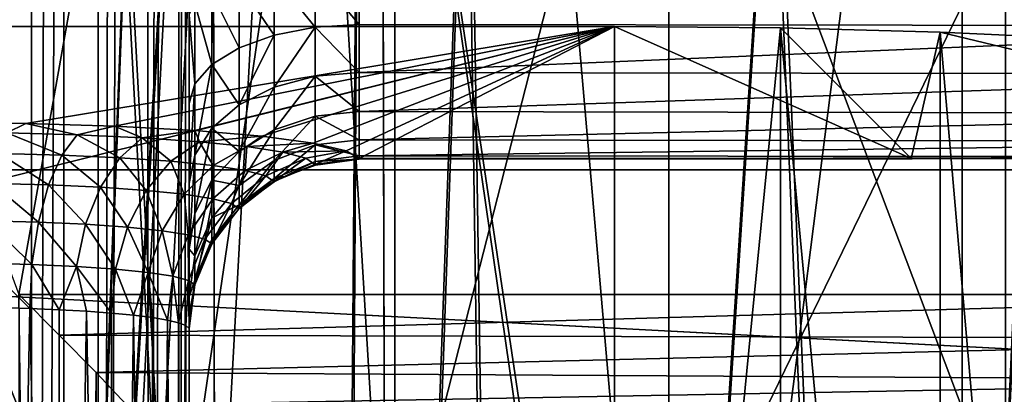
# Model space of a CAD drawing. Header units: millimetres. Extents: x -30 to 76, y -3 to 301.
# Tile 276 of 356: x 3.301 to 4.458, y 279.076 to 279.518. Entities that reach past the tile are written whole.
import ezdxf

# ---------------------------------------------------------------- set-up
doc = ezdxf.new("R2010")
doc.units = ezdxf.units.MM
doc.header["$LTSCALE"] = 81.481481
for name, color, linetype in [('132', 7, 'CONTINUOUS'), ('135', 7, 'CONTINUOUS'), ('169', 7, 'CONTINUOUS'), ('187', 7, 'CONTINUOUS'), ('199', 7, 'CONTINUOUS'), ('200', 7, 'CONTINUOUS'), ('201', 7, 'CONTINUOUS'), ('206', 7, 'CONTINUOUS'), ('207', 7, 'CONTINUOUS'), ('208', 7, 'CONTINUOUS'), ('209', 7, 'CONTINUOUS'), ('214', 7, 'CONTINUOUS'), ('232', 7, 'CONTINUOUS'), ('233', 7, 'CONTINUOUS'), ('280', 7, 'CONTINUOUS'), ('281', 7, 'CONTINUOUS'), ('292', 7, 'CONTINUOUS'), ('298', 7, 'CONTINUOUS'), ('309', 7, 'CONTINUOUS'), ('310', 7, 'CONTINUOUS'), ('312', 7, 'CONTINUOUS'), ('333', 7, 'CONTINUOUS'), ('349', 7, 'CONTINUOUS'), ('360', 7, 'CONTINUOUS'), ('361', 7, 'CONTINUOUS'), ('362', 7, 'CONTINUOUS'), ('365', 7, 'CONTINUOUS'), ('377', 7, 'CONTINUOUS'), ('378', 7, 'CONTINUOUS'), ('407', 7, 'CONTINUOUS'), ('408', 7, 'CONTINUOUS')]:
    doc.layers.add(name, color=color, linetype=linetype)

msp = doc.modelspace()

# ---------------------------------------------------------------- linework, layer by layer
at = {"layer": '132', "color": 7, "linetype": 'CONTINUOUS', "true_color": 0xaaaaaa}
for points in [[(4.064, 281.7936, -0.3324), (2.7313, 279.0243, -2.9955), (2.7313, 282.0124, -0.5846), (4.064, 281.7936, -0.3324)], [(4.064, 278.8241, -2.7283), (2.7313, 279.0243, -2.9955), (4.064, 281.7936, -0.3324), (4.064, 278.8241, -2.7283)], [(5.3576, 281.4903, 0.0172), (4.064, 278.8241, -2.7283), (4.064, 281.7936, -0.3324), (5.3576, 281.4903, 0.0172)], [(5.3576, 278.5466, -2.358), (4.064, 278.8241, -2.7283), (5.3576, 281.4903, 0.0172), (5.3576, 278.5466, -2.358)]]:
    msp.add_3dface(points, dxfattribs=at)
at = {"layer": '135', "color": 7, "linetype": 'CONTINUOUS', "true_color": 0xaaaaaa}
for points in [[(2.5162, 278.1326, -1.8057), (3.742, 277.9423, -1.5517), (2.5162, 281.038, 0.5385), (2.5162, 278.1326, -1.8057)], [(2.5162, 281.038, 0.5385), (3.742, 277.9423, -1.5517), (3.742, 280.83, 0.7782), (2.5162, 281.038, 0.5385)], [(3.742, 277.9423, -1.5517), (4.9294, 277.6785, -1.1998), (3.742, 280.83, 0.7782), (3.742, 277.9423, -1.5517)], [(3.742, 280.83, 0.7782), (4.9294, 277.6785, -1.1998), (4.9294, 280.5418, 1.1104), (3.742, 280.83, 0.7782)]]:
    msp.add_3dface(points, dxfattribs=at)
at = {"layer": '169', "color": 7, "linetype": 'CONTINUOUS', "true_color": 0xaaaaaa}
for points in [[(-4, 279.5094, 122.9605), (3.2, 279.3961, 124.2556), (3.3081, 279.3951, 124.2673), (-4, 279.5094, 122.9605)], [(4, 279.5094, 122.9605), (-4, 279.5094, 122.9605), (3.3081, 279.3951, 124.2673), (4, 279.5094, 122.9605)], [(3.4125, 279.392, 124.3028), (4, 279.5094, 122.9605), (3.3081, 279.3951, 124.2673), (3.4125, 279.392, 124.3028)], [(3.5066, 279.387, 124.3602), (4, 279.5094, 122.9605), (3.4125, 279.392, 124.3028), (3.5066, 279.387, 124.3602)], [(3.5856, 279.3803, 124.4366), (4, 279.5094, 122.9605), (3.5066, 279.387, 124.3602), (3.5856, 279.3803, 124.4366)], [(3.646, 279.3723, 124.5286), (4, 279.5094, 122.9605), (3.5856, 279.3803, 124.4366), (3.646, 279.3723, 124.5286)], [(3.6847, 279.3633, 124.6314), (4, 279.5094, 122.9605), (3.646, 279.3723, 124.5286), (3.6847, 279.3633, 124.6314)], [(3.6998, 279.3539, 124.7387), (4, 279.5094, 122.9605), (3.6847, 279.3633, 124.6314), (3.6998, 279.3539, 124.7387)], [(4.3489, 279.3539, 124.7387), (4, 279.5094, 122.9605), (3.6998, 279.3539, 124.7387), (4.3489, 279.3539, 124.7387)], [(4.1951, 279.5078, 122.9797), (4, 279.5094, 122.9605), (4.3489, 279.3539, 124.7387), (4.1951, 279.5078, 122.9797)], [(4.3827, 279.5028, 123.0364), (4.1951, 279.5078, 122.9797), (4.3489, 279.3539, 124.7387), (4.3827, 279.5028, 123.0364)], [(5, 279.3539, 124.7387), (4.3827, 279.5028, 123.0364), (4.3489, 279.3539, 124.7387), (5, 279.3539, 124.7387)], [(4.5556, 279.4948, 123.1284), (4.3827, 279.5028, 123.0364), (5, 279.3539, 124.7387), (4.5556, 279.4948, 123.1284)]]:
    msp.add_3dface(points, dxfattribs=at)
at = {"layer": '187', "color": 7, "linetype": 'CONTINUOUS', "true_color": 0xaaaaaa}
for points in [[(3.5, 275.7128, 124.6246), (3.5, 274.92, 126.7506), (3.5, 281.9263, 127.4253), (3.5, 275.7128, 124.6246)], [(3.5, 276.536, 124.5546), (3.5, 275.7128, 124.6246), (3.5, 281.9263, 127.4253), (3.5, 276.536, 124.5546)], [(3.5, 277.3602, 124.5794), (3.5, 276.536, 124.5546), (3.5, 281.9263, 127.4253), (3.5, 277.3602, 124.5794)], [(3.5, 278.2581, 124.6579), (3.5, 277.3602, 124.5794), (3.5, 281.9263, 127.4253), (3.5, 278.2581, 124.6579)], [(3.5, 279.3245, 125.1421), (3.5, 278.2581, 124.6579), (3.5, 281.9263, 127.4253), (3.5, 279.3245, 125.1421)], [(3.5, 279.4187, 125.2067), (3.5, 279.3245, 125.1421), (3.5, 281.9263, 127.4253), (3.5, 279.4187, 125.2067)], [(3.5, 279.5233, 125.2478), (3.5, 279.4187, 125.2067), (3.5, 281.9263, 127.4253), (3.5, 279.5233, 125.2478)], [(3.5, 279.2475, 125.0578), (3.5, 278.2581, 124.6579), (3.5, 279.3245, 125.1421), (3.5, 279.2475, 125.0578)], [(3.5, 279.1916, 124.9582), (3.5, 278.2581, 124.6579), (3.5, 279.2475, 125.0578), (3.5, 279.1916, 124.9582)], [(3.5, 279.1598, 124.8485), (3.5, 278.2581, 124.6579), (3.5, 279.1916, 124.9582), (3.5, 279.1598, 124.8485)], [(3.5, 279.1536, 124.7363), (3.5, 278.2581, 124.6579), (3.5, 279.1598, 124.8485), (3.5, 279.1536, 124.7363)]]:
    msp.add_3dface(points, dxfattribs=at)
at = {"layer": '199', "color": 7, "linetype": 'CONTINUOUS', "true_color": 0xaaaaaa}
for points in [[(5, 288.7682, 129.5944), (1.3691, 284.4446, 129.2542), (3.3, 279.194, 128.8409), (5, 288.7682, 129.5944)], [(5, 279.194, 128.8409), (5, 288.7682, 129.5944), (3.3, 279.194, 128.8409), (5, 279.194, 128.8409)]]:
    msp.add_3dface(points, dxfattribs=at)
at = {"layer": '200', "color": 7, "linetype": 'CONTINUOUS', "true_color": 0xaaaaaa}
for points in [[(5, 279.194, 128.8409), (3.3, 279.194, 128.8409), (3.3473, 279.1463, 128.8429), (5, 279.194, 128.8409)], [(5, 279.1421, 128.8436), (5, 279.194, 128.8409), (3.3473, 279.1463, 128.8429), (5, 279.1421, 128.8436)], [(3.3906, 279.102, 128.8555), (5, 279.1421, 128.8436), (3.3473, 279.1463, 128.8429), (3.3906, 279.102, 128.8555)], [(5, 279.0927, 128.8596), (5, 279.1421, 128.8436), (3.3906, 279.102, 128.8555), (5, 279.0927, 128.8596)], [(3.427, 279.0639, 128.8763), (5, 279.0927, 128.8596), (3.3906, 279.102, 128.8555), (3.427, 279.0639, 128.8763)], [(5, 279.0491, 128.8877), (5, 279.0927, 128.8596), (3.427, 279.0639, 128.8763), (5, 279.0491, 128.8877)]]:
    msp.add_3dface(points, dxfattribs=at)
at = {"layer": '201', "color": 7, "linetype": 'CONTINUOUS', "true_color": 0xaaaaaa}
for points in [[(3.4875, 288.8882, 128.2074), (3.4969, 288.8929, 128.1523), (3.4879, 274.9168, 126.8603), (3.4875, 288.8882, 128.2074)], [(3.4969, 288.8929, 128.1523), (3.5, 281.9263, 127.4253), (3.4879, 274.9168, 126.8603), (3.4969, 288.8929, 128.1523)], [(3.4505, 288.8794, 128.3127), (3.4719, 288.8837, 128.2611), (3.4522, 274.9068, 126.9638), (3.4505, 288.8794, 128.3127)], [(3.4719, 288.8837, 128.2611), (3.4875, 288.8882, 128.2074), (3.4522, 274.9068, 126.9638), (3.4719, 288.8837, 128.2611)], [(3.4522, 274.9068, 126.9638), (3.4875, 288.8882, 128.2074), (3.4879, 274.9168, 126.8603), (3.4522, 274.9068, 126.9638)], [(3.3536, 288.868, 128.4489), (3.3909, 288.8714, 128.4072), (3.3163, 274.8688, 127.1348), (3.3536, 288.868, 128.4489)], [(3.3163, 274.8688, 127.1348), (3.3909, 288.8714, 128.4072), (3.3943, 274.8905, 127.0567), (3.3163, 274.8688, 127.1348)], [(3.3909, 288.8714, 128.4072), (3.4234, 288.8753, 128.3616), (3.3943, 274.8905, 127.0567), (3.3909, 288.8714, 128.4072)], [(3.4234, 288.8753, 128.3616), (3.4505, 288.8794, 128.3127), (3.3943, 274.8905, 127.0567), (3.4234, 288.8753, 128.3616)], [(3.3943, 274.8905, 127.0567), (3.4505, 288.8794, 128.3127), (3.4522, 274.9068, 126.9638), (3.3943, 274.8905, 127.0567)], [(3.266, 288.8621, 128.5184), (3.3117, 288.8648, 128.4861), (3.2214, 274.8431, 127.1936), (3.266, 288.8621, 128.5184)], [(3.2214, 274.8431, 127.1936), (3.3117, 288.8648, 128.4861), (3.3163, 274.8688, 127.1348), (3.2214, 274.8431, 127.1936)], [(3.3117, 288.8648, 128.4861), (3.3536, 288.868, 128.4489), (3.3163, 274.8688, 127.1348), (3.3117, 288.8648, 128.4861)], [(3.5, 281.9263, 127.4253), (3.5, 274.92, 126.7506), (3.4879, 274.9168, 126.8603), (3.5, 281.9263, 127.4253)]]:
    msp.add_3dface(points, dxfattribs=at)
at = {"layer": '206', "color": 7, "linetype": 'CONTINUOUS', "true_color": 0xaaaaaa}
for points in [[(3.3081, 279.3951, 124.2673), (3.2, 279.3961, 124.2556), (3.2858, 279.3841, 124.3148), (3.3081, 279.3951, 124.2673)], [(3.3684, 279.382, 124.3393), (3.3081, 279.3951, 124.2673), (3.2858, 279.3841, 124.3148), (3.3684, 279.382, 124.3393)], [(3.4125, 279.392, 124.3028), (3.3081, 279.3951, 124.2673), (3.3684, 279.382, 124.3393), (3.4125, 279.392, 124.3028)], [(3.4448, 279.3785, 124.379), (3.4125, 279.392, 124.3028), (3.3684, 279.382, 124.3393), (3.4448, 279.3785, 124.379)], [(3.5066, 279.387, 124.3602), (3.4125, 279.392, 124.3028), (3.4448, 279.3785, 124.379), (3.5066, 279.387, 124.3602)], [(3.3503, 279.3581, 124.3821), (3.2858, 279.3841, 124.3148), (3.2766, 279.3601, 124.3603), (3.3503, 279.3581, 124.3821)], [(3.3684, 279.382, 124.3393), (3.2858, 279.3841, 124.3148), (3.3503, 279.3581, 124.3821), (3.3684, 279.382, 124.3393)], [(3.4184, 279.355, 124.4176), (3.3684, 279.382, 124.3393), (3.3503, 279.3581, 124.3821), (3.4184, 279.355, 124.4176)], [(3.4448, 279.3785, 124.379), (3.3684, 279.382, 124.3393), (3.4184, 279.355, 124.4176), (3.4448, 279.3785, 124.379)], [(3.4785, 279.3509, 124.4654), (3.4448, 279.3785, 124.379), (3.4184, 279.355, 124.4176), (3.4785, 279.3509, 124.4654)], [(3.5122, 279.3738, 124.4326), (3.5066, 279.387, 124.3602), (3.4448, 279.3785, 124.379), (3.5122, 279.3738, 124.4326)], [(3.5122, 279.3738, 124.4326), (3.4448, 279.3785, 124.379), (3.4785, 279.3509, 124.4654), (3.5122, 279.3738, 124.4326)], [(3.5856, 279.3803, 124.4366), (3.5066, 279.387, 124.3602), (3.5122, 279.3738, 124.4326), (3.5856, 279.3803, 124.4366)], [(3.568, 279.3681, 124.4981), (3.5856, 279.3803, 124.4366), (3.5122, 279.3738, 124.4326), (3.568, 279.3681, 124.4981)], [(3.646, 279.3723, 124.5286), (3.5856, 279.3803, 124.4366), (3.568, 279.3681, 124.4981), (3.646, 279.3723, 124.5286)], [(3.5283, 279.3458, 124.5238), (3.5122, 279.3738, 124.4326), (3.4785, 279.3509, 124.4654), (3.5283, 279.3458, 124.5238)], [(3.568, 279.3681, 124.4981), (3.5122, 279.3738, 124.4326), (3.5283, 279.3458, 124.5238), (3.568, 279.3681, 124.4981)], [(3.566, 279.3399, 124.5906), (3.568, 279.3681, 124.4981), (3.5283, 279.3458, 124.5238), (3.566, 279.3399, 124.5906)], [(3.6102, 279.3615, 124.573), (3.568, 279.3681, 124.4981), (3.566, 279.3399, 124.5906), (3.6102, 279.3615, 124.573)], [(3.6102, 279.3615, 124.573), (3.646, 279.3723, 124.5286), (3.568, 279.3681, 124.4981), (3.6102, 279.3615, 124.573)], [(3.6847, 279.3633, 124.6314), (3.646, 279.3723, 124.5286), (3.6102, 279.3615, 124.573), (3.6847, 279.3633, 124.6314)], [(3.3347, 279.3231, 124.4176), (3.2766, 279.3601, 124.3603), (3.2686, 279.3248, 124.398), (3.3347, 279.3231, 124.4176)], [(3.3503, 279.3581, 124.3821), (3.2766, 279.3601, 124.3603), (3.3347, 279.3231, 124.4176), (3.3503, 279.3581, 124.3821)], [(3.3958, 279.3203, 124.4494), (3.3503, 279.3581, 124.3821), (3.3347, 279.3231, 124.4176), (3.3958, 279.3203, 124.4494)], [(3.4184, 279.355, 124.4176), (3.3503, 279.3581, 124.3821), (3.3958, 279.3203, 124.4494), (3.4184, 279.355, 124.4176)], [(3.4497, 279.3166, 124.4923), (3.4184, 279.355, 124.4176), (3.3958, 279.3203, 124.4494), (3.4497, 279.3166, 124.4923)], [(3.4785, 279.3509, 124.4654), (3.4184, 279.355, 124.4176), (3.4497, 279.3166, 124.4923), (3.4785, 279.3509, 124.4654)], [(3.5901, 279.3335, 124.6634), (3.6102, 279.3615, 124.573), (3.566, 279.3399, 124.5906), (3.5901, 279.3335, 124.6634)], [(3.6372, 279.3544, 124.6545), (3.6102, 279.3615, 124.573), (3.5901, 279.3335, 124.6634), (3.6372, 279.3544, 124.6545)], [(3.6372, 279.3544, 124.6545), (3.6847, 279.3633, 124.6314), (3.6102, 279.3615, 124.573), (3.6372, 279.3544, 124.6545)], [(3.648, 279.3469, 124.7397), (3.6847, 279.3633, 124.6314), (3.6372, 279.3544, 124.6545), (3.648, 279.3469, 124.7397)], [(3.6998, 279.3539, 124.7387), (3.6847, 279.3633, 124.6314), (3.648, 279.3469, 124.7397), (3.6998, 279.3539, 124.7387)], [(3.4943, 279.312, 124.5446), (3.4785, 279.3509, 124.4654), (3.4497, 279.3166, 124.4923), (3.4943, 279.312, 124.5446)], [(3.5283, 279.3458, 124.5238), (3.4785, 279.3509, 124.4654), (3.4943, 279.312, 124.5446), (3.5283, 279.3458, 124.5238)], [(3.528, 279.3067, 124.6045), (3.5283, 279.3458, 124.5238), (3.4943, 279.312, 124.5446), (3.528, 279.3067, 124.6045)], [(3.566, 279.3399, 124.5906), (3.5283, 279.3458, 124.5238), (3.528, 279.3067, 124.6045), (3.566, 279.3399, 124.5906)], [(3.5998, 279.3269, 124.7394), (3.6372, 279.3544, 124.6545), (3.5901, 279.3335, 124.6634), (3.5998, 279.3269, 124.7394)], [(3.648, 279.3469, 124.7397), (3.6372, 279.3544, 124.6545), (3.5998, 279.3269, 124.7394), (3.648, 279.3469, 124.7397)], [(3.5497, 279.301, 124.6697), (3.566, 279.3399, 124.5906), (3.528, 279.3067, 124.6045), (3.5497, 279.301, 124.6697)], [(3.5901, 279.3335, 124.6634), (3.566, 279.3399, 124.5906), (3.5497, 279.301, 124.6697), (3.5901, 279.3335, 124.6634)], [(3.5584, 279.295, 124.7378), (3.5901, 279.3335, 124.6634), (3.5497, 279.301, 124.6697), (3.5584, 279.295, 124.7378)], [(3.5998, 279.3269, 124.7394), (3.5901, 279.3335, 124.6634), (3.5584, 279.295, 124.7378), (3.5998, 279.3269, 124.7394)], [(3.3228, 279.2792, 124.4433), (3.2686, 279.3248, 124.398), (3.2625, 279.2808, 124.4255), (3.3228, 279.2792, 124.4433)], [(3.3347, 279.3231, 124.4176), (3.2686, 279.3248, 124.398), (3.3228, 279.2792, 124.4433), (3.3347, 279.3231, 124.4176)], [(3.3784, 279.2767, 124.4723), (3.3347, 279.3231, 124.4176), (3.3228, 279.2792, 124.4433), (3.3784, 279.2767, 124.4723)], [(3.3958, 279.3203, 124.4494), (3.3347, 279.3231, 124.4176), (3.3784, 279.2767, 124.4723), (3.3958, 279.3203, 124.4494)], [(3.4275, 279.2732, 124.5114), (3.3958, 279.3203, 124.4494), (3.3784, 279.2767, 124.4723), (3.4275, 279.2732, 124.5114)], [(3.4497, 279.3166, 124.4923), (3.3958, 279.3203, 124.4494), (3.4275, 279.2732, 124.5114), (3.4497, 279.3166, 124.4923)], [(3.4682, 279.2691, 124.5591), (3.4497, 279.3166, 124.4923), (3.4275, 279.2732, 124.5114), (3.4682, 279.2691, 124.5591)], [(3.4943, 279.312, 124.5446), (3.4497, 279.3166, 124.4923), (3.4682, 279.2691, 124.5591), (3.4943, 279.312, 124.5446)], [(3.499, 279.2643, 124.6136), (3.4943, 279.312, 124.5446), (3.4682, 279.2691, 124.5591), (3.499, 279.2643, 124.6136)], [(3.528, 279.3067, 124.6045), (3.4943, 279.312, 124.5446), (3.499, 279.2643, 124.6136), (3.528, 279.3067, 124.6045)], [(3.5187, 279.2591, 124.6731), (3.528, 279.3067, 124.6045), (3.499, 279.2643, 124.6136), (3.5187, 279.2591, 124.6731)], [(3.5497, 279.301, 124.6697), (3.528, 279.3067, 124.6045), (3.5187, 279.2591, 124.6731), (3.5497, 279.301, 124.6697)], [(3.5266, 279.2536, 124.7352), (3.5497, 279.301, 124.6697), (3.5187, 279.2591, 124.6731), (3.5266, 279.2536, 124.7352)], [(3.5584, 279.295, 124.7378), (3.5497, 279.301, 124.6697), (3.5266, 279.2536, 124.7352), (3.5584, 279.295, 124.7378)], [(3.3153, 279.2295, 124.4575), (3.2625, 279.2808, 124.4255), (3.2587, 279.2309, 124.4408), (3.3153, 279.2295, 124.4575)], [(3.3228, 279.2792, 124.4433), (3.2625, 279.2808, 124.4255), (3.3153, 279.2295, 124.4575), (3.3228, 279.2792, 124.4433)], [(3.3675, 279.2271, 124.4847), (3.3228, 279.2792, 124.4433), (3.3153, 279.2295, 124.4575), (3.3675, 279.2271, 124.4847)], [(3.3784, 279.2767, 124.4723), (3.3228, 279.2792, 124.4433), (3.3675, 279.2271, 124.4847), (3.3784, 279.2767, 124.4723)], [(3.4136, 279.2239, 124.5214), (3.3784, 279.2767, 124.4723), (3.3675, 279.2271, 124.4847), (3.4136, 279.2239, 124.5214)], [(3.4275, 279.2732, 124.5114), (3.3784, 279.2767, 124.4723), (3.4136, 279.2239, 124.5214), (3.4275, 279.2732, 124.5114)], [(3.4518, 279.22, 124.5662), (3.4275, 279.2732, 124.5114), (3.4136, 279.2239, 124.5214), (3.4518, 279.22, 124.5662)], [(3.4682, 279.2691, 124.5591), (3.4275, 279.2732, 124.5114), (3.4518, 279.22, 124.5662), (3.4682, 279.2691, 124.5591)], [(3.4807, 279.2155, 124.6175), (3.4682, 279.2691, 124.5591), (3.4518, 279.22, 124.5662), (3.4807, 279.2155, 124.6175)], [(3.499, 279.2643, 124.6136), (3.4682, 279.2691, 124.5591), (3.4807, 279.2155, 124.6175), (3.499, 279.2643, 124.6136)], [(3.4992, 279.2106, 124.6733), (3.499, 279.2643, 124.6136), (3.4807, 279.2155, 124.6175), (3.4992, 279.2106, 124.6733)], [(3.5187, 279.2591, 124.6731), (3.499, 279.2643, 124.6136), (3.4992, 279.2106, 124.6733), (3.5187, 279.2591, 124.6731)], [(3.5067, 279.2055, 124.7316), (3.5187, 279.2591, 124.6731), (3.4992, 279.2106, 124.6733), (3.5067, 279.2055, 124.7316)], [(3.5266, 279.2536, 124.7352), (3.5187, 279.2591, 124.6731), (3.5067, 279.2055, 124.7316), (3.5266, 279.2536, 124.7352)], [(3.3153, 279.2295, 124.4575), (3.2587, 279.2309, 124.4408), (3.3127, 279.1776, 124.4593), (3.3153, 279.2295, 124.4575)], [(3.3127, 279.1776, 124.4593), (3.2587, 279.2309, 124.4408), (3.2762, 279.1786, 124.4472), (3.3127, 279.1776, 124.4593)], [(3.3474, 279.1761, 124.4759), (3.3153, 279.2295, 124.4575), (3.3127, 279.1776, 124.4593), (3.3474, 279.1761, 124.4759)], [(3.3675, 279.2271, 124.4847), (3.3153, 279.2295, 124.4575), (3.3474, 279.1761, 124.4759), (3.3675, 279.2271, 124.4847)], [(3.3796, 279.1743, 124.4969), (3.3675, 279.2271, 124.4847), (3.3474, 279.1761, 124.4759), (3.3796, 279.1743, 124.4969)], [(3.4136, 279.2239, 124.5214), (3.3675, 279.2271, 124.4847), (3.4089, 279.1721, 124.5218), (3.4136, 279.2239, 124.5214)], [(3.4089, 279.1721, 124.5218), (3.3675, 279.2271, 124.4847), (3.3796, 279.1743, 124.4969), (3.4089, 279.1721, 124.5218)], [(3.4348, 279.1696, 124.5502), (3.4136, 279.2239, 124.5214), (3.4089, 279.1721, 124.5218), (3.4348, 279.1696, 124.5502)], [(3.4518, 279.22, 124.5662), (3.4136, 279.2239, 124.5214), (3.4348, 279.1696, 124.5502), (3.4518, 279.22, 124.5662)], [(3.4568, 279.1668, 124.5817), (3.4518, 279.22, 124.5662), (3.4348, 279.1696, 124.5502), (3.4568, 279.1668, 124.5817)], [(3.4807, 279.2155, 124.6175), (3.4518, 279.22, 124.5662), (3.4745, 279.1639, 124.6157), (3.4807, 279.2155, 124.6175)], [(3.4745, 279.1639, 124.6157), (3.4518, 279.22, 124.5662), (3.4568, 279.1668, 124.5817), (3.4745, 279.1639, 124.6157)], [(3.4877, 279.1607, 124.6517), (3.4807, 279.2155, 124.6175), (3.4745, 279.1639, 124.6157), (3.4877, 279.1607, 124.6517)], [(3.4992, 279.2106, 124.6733), (3.4807, 279.2155, 124.6175), (3.4877, 279.1607, 124.6517), (3.4992, 279.2106, 124.6733)], [(3.4962, 279.1575, 124.6891), (3.4992, 279.2106, 124.6733), (3.4877, 279.1607, 124.6517), (3.4962, 279.1575, 124.6891)], [(3.4999, 279.1541, 124.7273), (3.4992, 279.2106, 124.6733), (3.4962, 279.1575, 124.6891), (3.4999, 279.1541, 124.7273)], [(3.5067, 279.2055, 124.7316), (3.4992, 279.2106, 124.6733), (3.4999, 279.1541, 124.7273), (3.5067, 279.2055, 124.7316)]]:
    msp.add_3dface(points, dxfattribs=at)
at = {"layer": '207', "color": 7, "linetype": 'CONTINUOUS', "true_color": 0xaaaaaa}
for points in [[(3.3127, 279.1776, 124.4593), (3.2762, 279.1786, 124.4472), (3.2776, 277.3854, 124.2907), (3.3127, 279.1776, 124.4593)], [(3.35, 277.3828, 124.3205), (3.3127, 279.1776, 124.4593), (3.2776, 277.3854, 124.2907), (3.35, 277.3828, 124.3205)], [(3.3474, 279.1761, 124.4759), (3.3127, 279.1776, 124.4593), (3.35, 277.3828, 124.3205), (3.3474, 279.1761, 124.4759)], [(3.3796, 279.1743, 124.4969), (3.3474, 279.1761, 124.4759), (3.35, 277.3828, 124.3205), (3.3796, 279.1743, 124.4969)], [(3.4121, 277.3787, 124.368), (3.3796, 279.1743, 124.4969), (3.35, 277.3828, 124.3205), (3.4121, 277.3787, 124.368)], [(3.4089, 279.1721, 124.5218), (3.3796, 279.1743, 124.4969), (3.4121, 277.3787, 124.368), (3.4089, 279.1721, 124.5218)], [(3.4348, 279.1696, 124.5502), (3.4089, 279.1721, 124.5218), (3.4121, 277.3787, 124.368), (3.4348, 279.1696, 124.5502)], [(3.4598, 277.3732, 124.4299), (3.4348, 279.1696, 124.5502), (3.4121, 277.3787, 124.368), (3.4598, 277.3732, 124.4299)], [(3.4568, 279.1668, 124.5817), (3.4348, 279.1696, 124.5502), (3.4598, 277.3732, 124.4299), (3.4568, 279.1668, 124.5817)], [(3.4745, 279.1639, 124.6157), (3.4568, 279.1668, 124.5817), (3.4598, 277.3732, 124.4299), (3.4745, 279.1639, 124.6157)], [(3.4898, 277.3669, 124.502), (3.4745, 279.1639, 124.6157), (3.4598, 277.3732, 124.4299), (3.4898, 277.3669, 124.502)], [(3.4877, 279.1607, 124.6517), (3.4745, 279.1639, 124.6157), (3.4898, 277.3669, 124.502), (3.4877, 279.1607, 124.6517)], [(3.4962, 279.1575, 124.6891), (3.4877, 279.1607, 124.6517), (3.4898, 277.3669, 124.502), (3.4962, 279.1575, 124.6891)], [(3.5, 277.3602, 124.5794), (3.4962, 279.1575, 124.6891), (3.4898, 277.3669, 124.502), (3.5, 277.3602, 124.5794)], [(3.5, 277.3602, 124.5794), (3.4999, 279.1541, 124.7273), (3.4962, 279.1575, 124.6891), (3.5, 277.3602, 124.5794)], [(3.4999, 279.1541, 124.7273), (3.5, 277.3602, 124.5794), (3.5, 279.1538, 124.7318), (3.4999, 279.1541, 124.7273)], [(3.5, 277.3602, 124.5794), (3.5, 278.2581, 124.6579), (3.5, 279.1538, 124.7318), (3.5, 277.3602, 124.5794)], [(3.5, 278.2581, 124.6579), (3.5, 279.1536, 124.7363), (3.5, 279.1538, 124.7318), (3.5, 278.2581, 124.6579)]]:
    msp.add_3dface(points, dxfattribs=at)
at = {"layer": '208', "color": 7, "linetype": 'CONTINUOUS', "true_color": 0xaaaaaa}
for points in [[(3.648, 279.3469, 124.7397), (3.5998, 279.3269, 124.7394), (3.6121, 279.3329, 124.7464), (3.648, 279.3469, 124.7397)], [(3.6485, 279.3464, 124.7473), (3.648, 279.3469, 124.7397), (3.6121, 279.3329, 124.7464), (3.6485, 279.3464, 124.7473)], [(3.6998, 279.3539, 124.7387), (3.648, 279.3469, 124.7397), (3.6998, 279.3535, 124.7435), (3.6998, 279.3539, 124.7387)], [(3.6998, 279.3535, 124.7435), (3.648, 279.3469, 124.7397), (3.6998, 279.3531, 124.7477), (3.6998, 279.3535, 124.7435)], [(3.6998, 279.3531, 124.7477), (3.648, 279.3469, 124.7397), (3.6549, 279.348, 124.7474), (3.6998, 279.3531, 124.7477)], [(3.6549, 279.348, 124.7474), (3.648, 279.3469, 124.7397), (3.6485, 279.3464, 124.7473), (3.6549, 279.348, 124.7474)], [(3.6121, 279.3329, 124.7464), (3.5998, 279.3269, 124.7394), (3.6002, 279.3265, 124.7461), (3.6121, 279.3329, 124.7464)], [(3.5998, 279.3269, 124.7394), (3.5584, 279.295, 124.7378), (3.588, 279.3189, 124.7457), (3.5998, 279.3269, 124.7394)], [(3.6002, 279.3265, 124.7461), (3.5998, 279.3269, 124.7394), (3.588, 279.3189, 124.7457), (3.6002, 279.3265, 124.7461)], [(3.588, 279.3189, 124.7457), (3.5584, 279.295, 124.7378), (3.566, 279.3018, 124.7447), (3.588, 279.3189, 124.7457)], [(3.566, 279.3018, 124.7447), (3.5584, 279.295, 124.7378), (3.5587, 279.2948, 124.7443), (3.566, 279.3018, 124.7447)], [(3.5584, 279.295, 124.7378), (3.5266, 279.2536, 124.7352), (3.5467, 279.2818, 124.7436), (3.5584, 279.295, 124.7378)], [(3.5587, 279.2948, 124.7443), (3.5584, 279.295, 124.7378), (3.5467, 279.2818, 124.7436), (3.5587, 279.2948, 124.7443)], [(3.5467, 279.2818, 124.7436), (3.5266, 279.2536, 124.7352), (3.5303, 279.2592, 124.7423), (3.5467, 279.2818, 124.7436)], [(3.5266, 279.2536, 124.7352), (3.5067, 279.2055, 124.7316), (3.5173, 279.2347, 124.7409), (3.5266, 279.2536, 124.7352)], [(3.5268, 279.2534, 124.742), (3.5266, 279.2536, 124.7352), (3.5173, 279.2347, 124.7409), (3.5268, 279.2534, 124.742)], [(3.5303, 279.2592, 124.7423), (3.5266, 279.2536, 124.7352), (3.5268, 279.2534, 124.742), (3.5303, 279.2592, 124.7423)], [(3.5173, 279.2347, 124.7409), (3.5067, 279.2055, 124.7316), (3.5077, 279.2085, 124.7394), (3.5173, 279.2347, 124.7409)], [(3.5067, 279.2055, 124.7316), (3.4999, 279.1541, 124.7273), (3.5019, 279.1813, 124.7378), (3.5067, 279.2055, 124.7316)], [(3.5068, 279.2052, 124.7392), (3.5067, 279.2055, 124.7316), (3.5019, 279.1813, 124.7378), (3.5068, 279.2052, 124.7392)], [(3.5077, 279.2085, 124.7394), (3.5067, 279.2055, 124.7316), (3.5068, 279.2052, 124.7392), (3.5077, 279.2085, 124.7394)], [(3.4999, 279.1541, 124.7273), (3.5, 279.1536, 124.7363), (3.5019, 279.1813, 124.7378), (3.4999, 279.1541, 124.7273)], [(3.5, 279.1536, 124.7363), (3.4999, 279.1541, 124.7273), (3.5, 279.1538, 124.7318), (3.5, 279.1536, 124.7363)]]:
    msp.add_3dface(points, dxfattribs=at)
at = {"layer": '209', "color": 7, "linetype": 'CONTINUOUS', "true_color": 0xaaaaaa}
for points in [[(5, 279.5751, 125.0546), (5, 279.5103, 125.0289), (3.7, 279.5751, 125.0546), (5, 279.5751, 125.0546)], [(3.7, 279.5751, 125.0546), (5, 279.5103, 125.0289), (3.7, 279.5117, 125.0296), (3.7, 279.5751, 125.0546)], [(3.7, 279.5117, 125.0296), (5, 279.5103, 125.0289), (3.7, 279.4555, 124.991), (3.7, 279.5117, 125.0296)], [(5, 279.5103, 125.0289), (5, 279.4533, 124.989), (3.7, 279.4555, 124.991), (5, 279.5103, 125.0289)], [(3.7, 279.4555, 124.991), (5, 279.4533, 124.989), (3.7, 279.4096, 124.9406), (3.7, 279.4555, 124.991)], [(5, 279.4533, 124.989), (5, 279.407, 124.9369), (3.7, 279.4096, 124.9406), (5, 279.4533, 124.989)], [(3.7, 279.4096, 124.9406), (5, 279.407, 124.9369), (3.7, 279.3762, 124.8812), (3.7, 279.4096, 124.9406)], [(5, 279.407, 124.9369), (5, 279.3739, 124.8756), (3.7, 279.3762, 124.8812), (5, 279.407, 124.9369)], [(3.7, 279.3762, 124.8812), (5, 279.3739, 124.8756), (3.7, 279.3571, 124.8158), (3.7, 279.3762, 124.8812)], [(5, 279.3739, 124.8756), (5, 279.3559, 124.8084), (3.7, 279.3571, 124.8158), (5, 279.3739, 124.8756)], [(5, 279.3559, 124.8084), (3.6998, 279.3531, 124.7477), (3.7, 279.3571, 124.8158), (5, 279.3559, 124.8084)], [(5, 279.3559, 124.8084), (5, 279.3539, 124.7387), (3.6998, 279.3531, 124.7477), (5, 279.3559, 124.8084)], [(5, 279.3539, 124.7387), (4.3489, 279.3539, 124.7387), (3.6998, 279.3535, 124.7435), (5, 279.3539, 124.7387)], [(5, 279.3539, 124.7387), (3.6998, 279.3535, 124.7435), (3.6998, 279.3531, 124.7477), (5, 279.3539, 124.7387)], [(4.3489, 279.3539, 124.7387), (3.6998, 279.3539, 124.7387), (3.6998, 279.3535, 124.7435), (4.3489, 279.3539, 124.7387)]]:
    msp.add_3dface(points, dxfattribs=at)
at = {"layer": '214', "color": 7, "linetype": 'CONTINUOUS', "true_color": 0xaaaaaa}
for points in [[(3.7, 279.5751, 125.0546), (3.7, 279.5117, 125.0296), (3.6484, 279.5733, 125.0612), (3.7, 279.5751, 125.0546)], [(3.5587, 279.5599, 125.1112), (3.6001, 279.5682, 125.0805), (3.6001, 279.4991, 125.0532), (3.5587, 279.5599, 125.1112)], [(3.6001, 279.5682, 125.0805), (3.6484, 279.5733, 125.0612), (3.6484, 279.5085, 125.0356), (3.6001, 279.5682, 125.0805)], [(3.6001, 279.4991, 125.0532), (3.6001, 279.5682, 125.0805), (3.6484, 279.5085, 125.0356), (3.6001, 279.4991, 125.0532)], [(3.6484, 279.5733, 125.0612), (3.7, 279.5117, 125.0296), (3.6484, 279.5085, 125.0356), (3.6484, 279.5733, 125.0612)], [(3.5268, 279.5492, 125.1512), (3.5587, 279.5599, 125.1112), (3.5587, 279.4842, 125.0813), (3.5268, 279.5492, 125.1512)], [(3.5587, 279.4842, 125.0813), (3.5587, 279.5599, 125.1112), (3.6001, 279.4991, 125.0532), (3.5587, 279.4842, 125.0813)], [(3.5068, 279.5367, 125.1978), (3.5268, 279.5492, 125.1512), (3.5268, 279.4647, 125.1179), (3.5068, 279.5367, 125.1978)], [(3.5268, 279.4647, 125.1179), (3.5268, 279.5492, 125.1512), (3.5587, 279.4842, 125.0813), (3.5268, 279.4647, 125.1179)], [(3.5, 279.5233, 125.2478), (3.5068, 279.5367, 125.1978), (3.5068, 279.442, 125.1605), (3.5, 279.5233, 125.2478)], [(3.5068, 279.442, 125.1605), (3.5068, 279.5367, 125.1978), (3.5268, 279.4647, 125.1179), (3.5068, 279.442, 125.1605)], [(3.5, 279.4187, 125.2067), (3.5, 279.5233, 125.2478), (3.5068, 279.442, 125.1605), (3.5, 279.4187, 125.2067)], [(3.6001, 279.438, 125.0111), (3.6001, 279.4991, 125.0532), (3.6484, 279.5085, 125.0356), (3.6001, 279.438, 125.0111)], [(3.6484, 279.4511, 124.996), (3.6001, 279.438, 125.0111), (3.6484, 279.5085, 125.0356), (3.6484, 279.4511, 124.996)], [(3.7, 279.5117, 125.0296), (3.7, 279.4555, 124.991), (3.6484, 279.5085, 125.0356), (3.7, 279.5117, 125.0296)], [(3.7, 279.4555, 124.991), (3.6484, 279.4511, 124.996), (3.6484, 279.5085, 125.0356), (3.7, 279.4555, 124.991)], [(3.5587, 279.4171, 125.0351), (3.5587, 279.4842, 125.0813), (3.6001, 279.4991, 125.0532), (3.5587, 279.4171, 125.0351)], [(3.6001, 279.438, 125.0111), (3.5587, 279.4171, 125.0351), (3.6001, 279.4991, 125.0532), (3.6001, 279.438, 125.0111)], [(3.5587, 279.4171, 125.0351), (3.5268, 279.4647, 125.1179), (3.5587, 279.4842, 125.0813), (3.5587, 279.4171, 125.0351)], [(3.5068, 279.3581, 125.1027), (3.5068, 279.442, 125.1605), (3.5268, 279.4647, 125.1179), (3.5068, 279.3581, 125.1027)], [(3.5268, 279.3898, 125.0663), (3.5068, 279.3581, 125.1027), (3.5268, 279.4647, 125.1179), (3.5268, 279.3898, 125.0663)], [(3.5268, 279.3898, 125.0663), (3.5268, 279.4647, 125.1179), (3.5587, 279.4171, 125.0351), (3.5268, 279.3898, 125.0663)], [(3.6001, 279.3879, 124.9563), (3.6001, 279.438, 125.0111), (3.6484, 279.4511, 124.996), (3.6001, 279.3879, 124.9563)], [(3.6484, 279.4041, 124.9446), (3.6001, 279.3879, 124.9563), (3.6484, 279.4511, 124.996), (3.6484, 279.4041, 124.9446)], [(3.7, 279.4555, 124.991), (3.7, 279.4096, 124.9406), (3.6484, 279.4511, 124.996), (3.7, 279.4555, 124.991)], [(3.7, 279.4096, 124.9406), (3.6484, 279.4041, 124.9446), (3.6484, 279.4511, 124.996), (3.7, 279.4096, 124.9406)], [(3.5, 279.3245, 125.1421), (3.5, 279.4187, 125.2067), (3.5068, 279.442, 125.1605), (3.5, 279.3245, 125.1421)], [(3.5068, 279.3581, 125.1027), (3.5, 279.3245, 125.1421), (3.5068, 279.442, 125.1605), (3.5068, 279.3581, 125.1027)], [(3.5587, 279.3622, 124.9749), (3.5587, 279.4171, 125.0351), (3.6001, 279.438, 125.0111), (3.5587, 279.3622, 124.9749)], [(3.6001, 279.3879, 124.9563), (3.5587, 279.3622, 124.9749), (3.6001, 279.438, 125.0111), (3.6001, 279.3879, 124.9563)], [(3.5587, 279.3622, 124.9749), (3.5268, 279.3898, 125.0663), (3.5587, 279.4171, 125.0351), (3.5587, 279.3622, 124.9749)], [(3.6001, 279.3516, 124.8915), (3.6001, 279.3879, 124.9563), (3.6484, 279.4041, 124.9446), (3.6001, 279.3516, 124.8915)], [(3.6484, 279.37, 124.8838), (3.6001, 279.3516, 124.8915), (3.6484, 279.4041, 124.9446), (3.6484, 279.37, 124.8838)], [(3.7, 279.4096, 124.9406), (3.7, 279.3762, 124.8812), (3.6484, 279.4041, 124.9446), (3.7, 279.4096, 124.9406)], [(3.7, 279.3762, 124.8812), (3.6484, 279.37, 124.8838), (3.6484, 279.4041, 124.9446), (3.7, 279.3762, 124.8812)], [(3.5068, 279.2895, 125.0274), (3.5068, 279.3581, 125.1027), (3.5268, 279.3898, 125.0663), (3.5068, 279.2895, 125.0274)], [(3.5268, 279.3286, 124.9992), (3.5068, 279.2895, 125.0274), (3.5268, 279.3898, 125.0663), (3.5268, 279.3286, 124.9992)], [(3.5268, 279.3286, 124.9992), (3.5268, 279.3898, 125.0663), (3.5587, 279.3622, 124.9749), (3.5268, 279.3286, 124.9992)], [(3.5587, 279.3223, 124.9039), (3.5587, 279.3622, 124.9749), (3.6001, 279.3879, 124.9563), (3.5587, 279.3223, 124.9039)], [(3.6001, 279.3516, 124.8915), (3.5587, 279.3223, 124.9039), (3.6001, 279.3879, 124.9563), (3.6001, 279.3516, 124.8915)], [(3.6001, 279.3307, 124.8203), (3.6001, 279.3516, 124.8915), (3.6484, 279.37, 124.8838), (3.6001, 279.3307, 124.8203)], [(3.6484, 279.3504, 124.8169), (3.6001, 279.3307, 124.8203), (3.6484, 279.37, 124.8838), (3.6484, 279.3504, 124.8169)], [(3.7, 279.3762, 124.8812), (3.7, 279.3571, 124.8158), (3.6484, 279.37, 124.8838), (3.7, 279.3762, 124.8812)], [(3.7, 279.3571, 124.8158), (3.6484, 279.3504, 124.8169), (3.6484, 279.37, 124.8838), (3.7, 279.3571, 124.8158)], [(3.5, 279.2475, 125.0578), (3.5, 279.3245, 125.1421), (3.5068, 279.3581, 125.1027), (3.5, 279.2475, 125.0578)], [(3.5068, 279.2895, 125.0274), (3.5, 279.2475, 125.0578), (3.5068, 279.3581, 125.1027), (3.5068, 279.2895, 125.0274)], [(3.5587, 279.3223, 124.9039), (3.5268, 279.3286, 124.9992), (3.5587, 279.3622, 124.9749), (3.5587, 279.3223, 124.9039)], [(3.7, 279.3571, 124.8158), (3.6998, 279.3531, 124.7477), (3.6484, 279.3504, 124.8169), (3.7, 279.3571, 124.8158)], [(3.5587, 279.2994, 124.8257), (3.5587, 279.3223, 124.9039), (3.6001, 279.3516, 124.8915), (3.5587, 279.2994, 124.8257)], [(3.6001, 279.3307, 124.8203), (3.5587, 279.2994, 124.8257), (3.6001, 279.3516, 124.8915), (3.6001, 279.3307, 124.8203)], [(3.6121, 279.3329, 124.7464), (3.6001, 279.3307, 124.8203), (3.6484, 279.3504, 124.8169), (3.6121, 279.3329, 124.7464)], [(3.6485, 279.3464, 124.7473), (3.6121, 279.3329, 124.7464), (3.6484, 279.3504, 124.8169), (3.6485, 279.3464, 124.7473)], [(3.6998, 279.3531, 124.7477), (3.6485, 279.3464, 124.7473), (3.6484, 279.3504, 124.8169), (3.6998, 279.3531, 124.7477)], [(3.6998, 279.3531, 124.7477), (3.6549, 279.348, 124.7474), (3.6485, 279.3464, 124.7473), (3.6998, 279.3531, 124.7477)], [(3.6121, 279.3329, 124.7464), (3.6002, 279.3265, 124.7461), (3.6001, 279.3307, 124.8203), (3.6121, 279.3329, 124.7464)], [(3.5068, 279.2396, 124.9387), (3.5068, 279.2895, 125.0274), (3.5268, 279.3286, 124.9992), (3.5068, 279.2396, 124.9387)], [(3.5268, 279.2841, 124.9199), (3.5068, 279.2396, 124.9387), (3.5268, 279.3286, 124.9992), (3.5268, 279.2841, 124.9199)], [(3.5268, 279.2841, 124.9199), (3.5268, 279.3286, 124.9992), (3.5587, 279.3223, 124.9039), (3.5268, 279.2841, 124.9199)], [(3.5587, 279.2994, 124.8257), (3.5268, 279.2841, 124.9199), (3.5587, 279.3223, 124.9039), (3.5587, 279.2994, 124.8257)], [(3.566, 279.3018, 124.7447), (3.5587, 279.2994, 124.8257), (3.6001, 279.3307, 124.8203), (3.566, 279.3018, 124.7447)], [(3.6002, 279.3265, 124.7461), (3.566, 279.3018, 124.7447), (3.6001, 279.3307, 124.8203), (3.6002, 279.3265, 124.7461)], [(3.6002, 279.3265, 124.7461), (3.588, 279.3189, 124.7457), (3.566, 279.3018, 124.7447), (3.6002, 279.3265, 124.7461)], [(3.5587, 279.2948, 124.7443), (3.5268, 279.2586, 124.8327), (3.5587, 279.2994, 124.8257), (3.5587, 279.2948, 124.7443)], [(3.5268, 279.2586, 124.8327), (3.5268, 279.2841, 124.9199), (3.5587, 279.2994, 124.8257), (3.5268, 279.2586, 124.8327)], [(3.566, 279.3018, 124.7447), (3.5587, 279.2948, 124.7443), (3.5587, 279.2994, 124.8257), (3.566, 279.3018, 124.7447)], [(3.5068, 279.2396, 124.9387), (3.5, 279.2475, 125.0578), (3.5068, 279.2895, 125.0274), (3.5068, 279.2396, 124.9387)], [(3.5587, 279.2948, 124.7443), (3.5467, 279.2818, 124.7436), (3.5268, 279.2586, 124.8327), (3.5587, 279.2948, 124.7443)], [(3.5068, 279.211, 124.8409), (3.5068, 279.2396, 124.9387), (3.5268, 279.2841, 124.9199), (3.5068, 279.211, 124.8409)], [(3.5268, 279.2586, 124.8327), (3.5068, 279.211, 124.8409), (3.5268, 279.2841, 124.9199), (3.5268, 279.2586, 124.8327)], [(3.5467, 279.2818, 124.7436), (3.5303, 279.2592, 124.7423), (3.5268, 279.2586, 124.8327), (3.5467, 279.2818, 124.7436)], [(3.5077, 279.2085, 124.7394), (3.5068, 279.211, 124.8409), (3.5268, 279.2586, 124.8327), (3.5077, 279.2085, 124.7394)], [(3.5268, 279.2534, 124.742), (3.5077, 279.2085, 124.7394), (3.5268, 279.2586, 124.8327), (3.5268, 279.2534, 124.742)], [(3.5268, 279.2534, 124.742), (3.5173, 279.2347, 124.7409), (3.5077, 279.2085, 124.7394), (3.5268, 279.2534, 124.742)], [(3.5303, 279.2592, 124.7423), (3.5268, 279.2534, 124.742), (3.5268, 279.2586, 124.8327), (3.5303, 279.2592, 124.7423)], [(3.5, 279.1916, 124.9582), (3.5, 279.2475, 125.0578), (3.5068, 279.2396, 124.9387), (3.5, 279.1916, 124.9582)], [(3.5068, 279.211, 124.8409), (3.5, 279.1916, 124.9582), (3.5068, 279.2396, 124.9387), (3.5068, 279.211, 124.8409)], [(3.5, 279.1598, 124.8485), (3.5, 279.1916, 124.9582), (3.5068, 279.211, 124.8409), (3.5, 279.1598, 124.8485)], [(3.5068, 279.2052, 124.7392), (3.5, 279.1598, 124.8485), (3.5068, 279.211, 124.8409), (3.5068, 279.2052, 124.7392)], [(3.5, 279.1598, 124.8485), (3.5068, 279.2052, 124.7392), (3.5019, 279.1813, 124.7378), (3.5, 279.1598, 124.8485)], [(3.5077, 279.2085, 124.7394), (3.5068, 279.2052, 124.7392), (3.5068, 279.211, 124.8409), (3.5077, 279.2085, 124.7394)], [(3.5, 279.1536, 124.7363), (3.5, 279.1598, 124.8485), (3.5019, 279.1813, 124.7378), (3.5, 279.1536, 124.7363)]]:
    msp.add_3dface(points, dxfattribs=at)
at = {"layer": '232', "color": 7, "linetype": 'CONTINUOUS', "true_color": 0xaaaaaa}
for points in [[(4, 279.5094, 122.9605), (4.1951, 279.5078, 122.9797), (4, 277.5171, 122.7862), (4, 279.5094, 122.9605)], [(4, 277.5171, 122.7862), (4.1951, 279.5078, 122.9797), (4.1951, 277.5154, 122.8053), (4, 277.5171, 122.7862)], [(4.1951, 279.5078, 122.9797), (4.3827, 279.5028, 123.0364), (4.3827, 277.5104, 122.862), (4.1951, 279.5078, 122.9797)], [(4.1951, 277.5154, 122.8053), (4.1951, 279.5078, 122.9797), (4.3827, 277.5104, 122.862), (4.1951, 277.5154, 122.8053)], [(4.3827, 279.5028, 123.0364), (4.5556, 279.4948, 123.1284), (4.5556, 277.5024, 122.9541), (4.3827, 279.5028, 123.0364)], [(4.3827, 277.5104, 122.862), (4.3827, 279.5028, 123.0364), (4.5556, 277.5024, 122.9541), (4.3827, 277.5104, 122.862)]]:
    msp.add_3dface(points, dxfattribs=at)
at = {"layer": '233', "color": 7, "linetype": 'CONTINUOUS', "true_color": 0xaaaaaa}
for points in [[(-4, 279.5094, 122.9605), (4, 279.5094, 122.9605), (-4, 277.5171, 122.7862), (-4, 279.5094, 122.9605)], [(4, 279.5094, 122.9605), (4, 277.5171, 122.7862), (-4, 277.5171, 122.7862), (4, 279.5094, 122.9605)]]:
    msp.add_3dface(points, dxfattribs=at)
at = {"layer": '280', "color": 7, "linetype": 'CONTINUOUS', "true_color": 0xaaaaaa}
for points in [[(-10.7184, 279.3408, 239), (11.4181, 280.4636, 239), (-11.4181, 280.4636, 239), (-10.7184, 279.3408, 239)], [(10.7184, 279.3408, 239), (11.4181, 280.4636, 239), (-10.7184, 279.3408, 239), (10.7184, 279.3408, 239)], [(-9.9087, 278.2947, 239), (10.7184, 279.3408, 239), (-10.7184, 279.3408, 239), (-9.9087, 278.2947, 239)], [(9.9087, 278.2947, 239), (10.7184, 279.3408, 239), (-9.9087, 278.2947, 239), (9.9087, 278.2947, 239)]]:
    msp.add_3dface(points, dxfattribs=at)
at = {"layer": '281', "color": 7, "linetype": 'CONTINUOUS', "true_color": 0xaaaaaa}
for points in [[(-8.7701, 278.9043, 237), (-9.5475, 279.8644, 237), (8.7701, 278.9043, 237), (-8.7701, 278.9043, 237)], [(8.7701, 278.9043, 237), (-9.5475, 279.8644, 237), (9.5475, 279.8644, 237), (8.7701, 278.9043, 237)]]:
    msp.add_3dface(points, dxfattribs=at)
at = {"layer": '292', "color": 7, "linetype": 'CONTINUOUS', "true_color": 0xaaaaaa}
for points in [[(3.7216, 282.22, 211.0889), (3.7302, 278.7594, 211.0993), (4.3051, 275.5031, 211.3847), (3.7216, 282.22, 211.0889)], [(3.7216, 282.22, 211.0889), (4.3051, 275.5031, 211.3847), (4.6072, 282.22, 211.5383), (3.7216, 282.22, 211.0889)], [(4.3051, 275.5031, 211.3847), (4.8651, 275.734, 211.7063), (4.6072, 282.22, 211.5383), (4.3051, 275.5031, 211.3847)]]:
    msp.add_3dface(points, dxfattribs=at)
at = {"layer": '298', "color": 7, "linetype": 'CONTINUOUS', "true_color": 0xaaaaaa}
for points in [[(3.7216, 282.22, 227.9475), (4.6072, 282.22, 227.498), (3.7301, 278.7903, 227.9371), (3.7216, 282.22, 227.9475)], [(4.6072, 282.22, 227.498), (3.7386, 275.3639, 227.9268), (3.7301, 278.7903, 227.9371), (4.6072, 282.22, 227.498)], [(4.3051, 275.5639, 227.6518), (3.7386, 275.3639, 227.9268), (4.6072, 282.22, 227.498), (4.3051, 275.5639, 227.6518)], [(4.8653, 275.7936, 227.3301), (4.3051, 275.5639, 227.6518), (4.6072, 282.22, 227.498), (4.8653, 275.7936, 227.3301)]]:
    msp.add_3dface(points, dxfattribs=at)
at = {"layer": '309', "color": 7, "linetype": 'CONTINUOUS', "true_color": 0xaaaaaa}
for points in [[(2.9368, 275.1364, 229.0772), (3.6714, 275.3454, 228.8198), (2.6753, 280.32, 229.1537), (2.9368, 275.1364, 229.0772)], [(2.6753, 280.32, 229.1537), (3.6714, 275.3454, 228.8198), (3.7014, 280.32, 228.8079), (2.6753, 280.32, 229.1537)], [(3.6714, 275.3454, 228.8198), (4.4035, 275.6052, 228.4964), (3.7014, 280.32, 228.8079), (3.6714, 275.3454, 228.8198)], [(3.7014, 280.32, 228.8079), (4.4035, 275.6052, 228.4964), (4.6841, 280.32, 228.3533), (3.7014, 280.32, 228.8079)], [(4.4035, 275.6052, 228.4964), (5.1296, 275.9173, 228.1023), (4.6841, 280.32, 228.3533), (4.4035, 275.6052, 228.4964)]]:
    msp.add_3dface(points, dxfattribs=at)
at = {"layer": '310', "color": 7, "linetype": 'CONTINUOUS', "true_color": 0xaaaaaa}
for points in [[(3.7014, 280.32, 210.2284), (2.9294, 275.0657, 209.9569), (2.6753, 280.32, 209.8827), (3.7014, 280.32, 210.2284)], [(3.6622, 275.2743, 210.2129), (2.9294, 275.0657, 209.9569), (3.7014, 280.32, 210.2284), (3.6622, 275.2743, 210.2129)], [(4.3925, 275.5336, 210.5345), (3.6622, 275.2743, 210.2129), (3.7014, 280.32, 210.2284), (4.3925, 275.5336, 210.5345)], [(4.6841, 280.32, 210.683), (4.3925, 275.5336, 210.5345), (3.7014, 280.32, 210.2284), (4.6841, 280.32, 210.683)], [(5.1169, 275.8451, 210.9265), (4.3925, 275.5336, 210.5345), (4.6841, 280.32, 210.683), (5.1169, 275.8451, 210.9265)]]:
    msp.add_3dface(points, dxfattribs=at)
at = {"layer": '312', "color": 7, "linetype": 'CONTINUOUS', "true_color": 0xaaaaaa}
for points in [[(3.6646, 275.3352, 226.6269), (3.1614, 284.52, 226.847), (2.9419, 275.1301, 226.9555), (3.6646, 275.3352, 226.6269)], [(3.9908, 284.52, 226.4305), (3.1614, 284.52, 226.847), (3.6646, 275.3352, 226.6269), (3.9908, 284.52, 226.4305)], [(4.3713, 275.5841, 226.215), (3.9908, 284.52, 226.4305), (3.6646, 275.3352, 226.6269), (4.3713, 275.5841, 226.215)], [(4.7663, 284.52, 225.9205), (3.9908, 284.52, 226.4305), (4.3713, 275.5841, 226.215), (4.7663, 284.52, 225.9205)], [(5.0512, 275.8715, 225.7176), (4.7663, 284.52, 225.9205), (4.3713, 275.5841, 226.215), (5.0512, 275.8715, 225.7176)]]:
    msp.add_3dface(points, dxfattribs=at)
at = {"layer": '333', "color": 7, "linetype": 'CONTINUOUS', "true_color": 0xaaaaaa}
for points in [[(3.7216, 282.22, 227.9475), (3.7301, 278.7903, 227.9371), (3.5241, 282.22, 227.5038), (3.7216, 282.22, 227.9475)], [(3.5241, 282.22, 227.5038), (3.7301, 278.7903, 227.9371), (3.5302, 278.7549, 227.4878), (3.5241, 282.22, 227.5038)]]:
    msp.add_3dface(points, dxfattribs=at)
at = {"layer": '349', "color": 7, "linetype": 'CONTINUOUS', "true_color": 0xaaaaaa}
for points in [[(3.7592, 284.52, 213.0071), (2.9779, 284.52, 212.6147), (3.2044, 275.1479, 212.735), (3.7592, 284.52, 213.0071)], [(3.8926, 275.3607, 213.1046), (3.7592, 284.52, 213.0071), (3.2044, 275.1479, 212.735), (3.8926, 275.3607, 213.1046)], [(4.4896, 284.52, 213.4875), (3.7592, 284.52, 213.0071), (3.8926, 275.3607, 213.1046), (4.4896, 284.52, 213.4875)], [(4.5561, 275.6101, 213.5571), (4.4896, 284.52, 213.4875), (3.8926, 275.3607, 213.1046), (4.5561, 275.6101, 213.5571)]]:
    msp.add_3dface(points, dxfattribs=at)
at = {"layer": '360', "color": 7, "linetype": 'CONTINUOUS', "true_color": 0xaaaaaa}
for points in [[(2.9854, 282.22, 227.7204), (3.5241, 282.22, 227.5038), (3.2539, 275.2155, 227.5912), (2.9854, 282.22, 227.7204)], [(3.5241, 282.22, 227.5038), (3.5302, 278.7549, 227.4878), (3.2539, 275.2155, 227.5912), (3.5241, 282.22, 227.5038)]]:
    msp.add_3dface(points, dxfattribs=at)
at = {"layer": '361', "color": 7, "linetype": 'CONTINUOUS', "true_color": 0xaaaaaa}
for points in [[(3.7216, 282.22, 211.0889), (3.5241, 282.22, 211.5326), (3.5303, 278.7258, 211.5486), (3.7216, 282.22, 211.0889)], [(3.7302, 278.7594, 211.0993), (3.7216, 282.22, 211.0889), (3.5303, 278.7258, 211.5486), (3.7302, 278.7594, 211.0993)]]:
    msp.add_3dface(points, dxfattribs=at)
at = {"layer": '362', "color": 7, "linetype": 'CONTINUOUS', "true_color": 0xaaaaaa}
for points in [[(3.5241, 282.22, 211.5326), (2.9854, 282.22, 211.3159), (3.2539, 275.1569, 211.4453), (3.5241, 282.22, 211.5326)], [(3.5303, 278.7258, 211.5486), (3.5241, 282.22, 211.5326), (3.2539, 275.1569, 211.4453), (3.5303, 278.7258, 211.5486)]]:
    msp.add_3dface(points, dxfattribs=at)
at = {"layer": '365', "color": 7, "linetype": 'CONTINUOUS', "true_color": 0xaaaaaa}
for points in [[(3.3, 279.194, 128.8409), (3.3, 274.8692, 128.5006), (3.3524, 274.8839, 128.5087), (3.3, 279.194, 128.8409)], [(3.3473, 279.1463, 128.8429), (3.3, 279.194, 128.8409), (3.3524, 274.8839, 128.5087), (3.3473, 279.1463, 128.8429)], [(3.3906, 279.102, 128.8555), (3.3473, 279.1463, 128.8429), (3.3524, 274.8839, 128.5087), (3.3906, 279.102, 128.8555)], [(3.4013, 274.8978, 128.5304), (3.3906, 279.102, 128.8555), (3.3524, 274.8839, 128.5087), (3.4013, 274.8978, 128.5304)], [(3.427, 279.0639, 128.8763), (3.3906, 279.102, 128.8555), (3.4013, 274.8978, 128.5304), (3.427, 279.0639, 128.8763)]]:
    msp.add_3dface(points, dxfattribs=at)
at = {"layer": '377', "color": 7, "linetype": 'CONTINUOUS', "true_color": 0xaaaaaa}
for points in [[(2.9779, 284.52, 226.4216), (3.7592, 284.52, 226.0292), (3.2097, 275.1985, 226.2989), (2.9779, 284.52, 226.4216)], [(3.7592, 284.52, 226.0292), (3.8987, 275.4101, 225.928), (3.2097, 275.1985, 226.2989), (3.7592, 284.52, 226.0292)], [(3.7592, 284.52, 226.0292), (4.4896, 284.52, 225.5488), (3.8987, 275.4101, 225.928), (3.7592, 284.52, 226.0292)], [(4.4896, 284.52, 225.5488), (4.5626, 275.6577, 225.4743), (3.8987, 275.4101, 225.928), (4.4896, 284.52, 225.5488)]]:
    msp.add_3dface(points, dxfattribs=at)
at = {"layer": '378', "color": 7, "linetype": 'CONTINUOUS', "true_color": 0xaaaaaa}
for points in [[(3.1614, 284.52, 212.1893), (3.6583, 275.2811, 212.4061), (2.9367, 275.0752, 212.0787), (3.1614, 284.52, 212.1893)], [(3.1614, 284.52, 212.1893), (3.9908, 284.52, 212.6058), (3.6583, 275.2811, 212.4061), (3.1614, 284.52, 212.1893)], [(3.9908, 284.52, 212.6058), (4.3642, 275.5312, 212.8166), (3.6583, 275.2811, 212.4061), (3.9908, 284.52, 212.6058)], [(3.9908, 284.52, 212.6058), (4.7663, 284.52, 213.1159), (4.3642, 275.5312, 212.8166), (3.9908, 284.52, 212.6058)], [(4.7663, 284.52, 213.1159), (5.0437, 275.8204, 213.3124), (4.3642, 275.5312, 212.8166), (4.7663, 284.52, 213.1159)]]:
    msp.add_3dface(points, dxfattribs=at)
at = {"layer": '407', "color": 7, "linetype": 'CONTINUOUS', "true_color": 0xaaaaaa}
for points in [[(4.456, 298.4099, 112.1993), (3.2182, 298.812, 112.1993), (3.223, 274.7893, 112.1993), (4.456, 298.4099, 112.1993)], [(4.4606, 275.1919, 112.1993), (4.456, 298.4099, 112.1993), (3.223, 274.7893, 112.1993), (4.4606, 275.1919, 112.1993)], [(5.645, 297.8806, 112.1993), (4.456, 298.4099, 112.1993), (4.4606, 275.1919, 112.1993), (5.645, 297.8806, 112.1993)]]:
    msp.add_3dface(points, dxfattribs=at)
at = {"layer": '408', "color": 7, "linetype": 'CONTINUOUS', "true_color": 0xaaaaaa}
for points in [[(3.3527, 296.7504, 95.8066), (2.2572, 276.5455, 95.8066), (2.2572, 297.0545, 95.8066), (3.3527, 296.7504, 95.8066)], [(3.3527, 276.8496, 95.8066), (2.2572, 276.5455, 95.8066), (3.3527, 296.7504, 95.8066), (3.3527, 276.8496, 95.8066)], [(4.4089, 296.3295, 95.8066), (3.3527, 276.8496, 95.8066), (3.3527, 296.7504, 95.8066), (4.4089, 296.3295, 95.8066)], [(4.4089, 277.2705, 95.8066), (3.3527, 276.8496, 95.8066), (4.4089, 296.3295, 95.8066), (4.4089, 277.2705, 95.8066)], [(5.4133, 295.797, 95.8066), (4.4089, 277.2705, 95.8066), (4.4089, 296.3295, 95.8066), (5.4133, 295.797, 95.8066)], [(5.4133, 277.803, 95.8066), (4.4089, 277.2705, 95.8066), (5.4133, 295.797, 95.8066), (5.4133, 277.803, 95.8066)]]:
    msp.add_3dface(points, dxfattribs=at)

doc.saveas('drawing.dxf')
